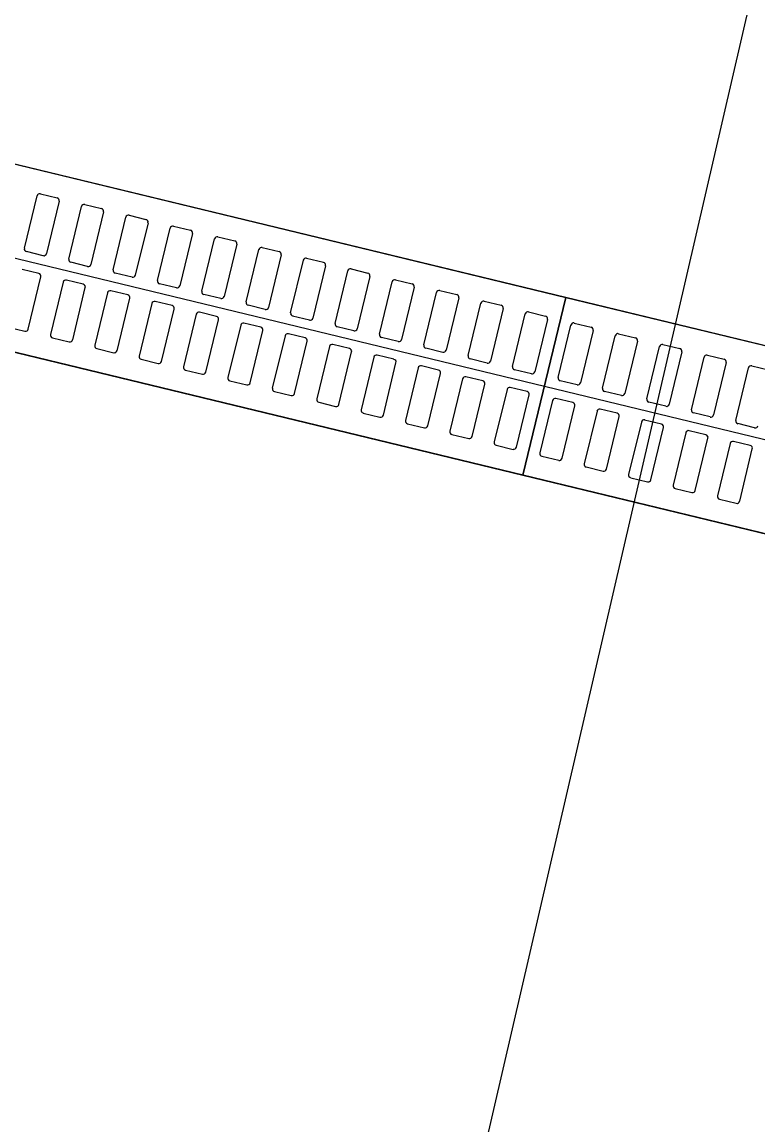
# Model space of a CAD drawing. Extents: x -7483133 to -743169, y -11317770 to -1127091.
# Drawn here: x -747595.445 to -747594.64, y -1131709.113 to -1131707.907 of the extents above; entities that cross this region are included whole.
import ezdxf

# ---------------------------------------------------------------- set-up
doc = ezdxf.new("R2010")
doc.units = 0
for name, color, linetype in [('bublina_fialová_čára_tenká', 7, 'Continuous'), ('KOMUNIKACE_UPRAVA', 7, 'Continuous'), ('ODVODNENI', 7, 'Continuous'), ('TRATIVOD', 7, 'Continuous')]:
    doc.layers.add(name, color=color, linetype=linetype)

msp = doc.modelspace()

# ---------------------------------------------------------------- linework, layer by layer
at = {"layer": 'bublina_fialová_čára_tenká'}
msp.add_line((-747611.3798, -1131780.1636), (-747594.1662, -1131705.8017), dxfattribs=at)
at = {"layer": 'KOMUNIKACE_UPRAVA'}
msp.add_line((-747596.3583, -1131707.8434), (-747592.4278, -1131708.7945), dxfattribs=at)
msp.add_lwpolyline([(-747596.3583, -1131707.8434), (-747596.2796, -1131706.9697), (-747592.3491, -1131707.9208), (-747592.4278, -1131708.7945)], close=True, dxfattribs=at)
for points in [[(-747592.4459, -1131708.9959), (-747596.3764, -1131708.0447), (-747596.8838, -1131713.6747), (-747596.9433, -1131714.6734), (-747593.0433, -1131715.0249), (-747592.9, -1131714.0337), (-747592.4459, -1131708.9959)], [(-747596.3764, -1131708.0447), (-747596.8838, -1131713.6747), (-747596.3764, -1131708.0447), (-747592.4459, -1131708.9959), (-747592.9, -1131714.0337), (-747593.0433, -1131715.0249), (-747596.9433, -1131714.6734), (-747596.8838, -1131713.6747)]]:
    msp.add_lwpolyline(points, dxfattribs=at)
at = {"layer": 'ODVODNENI'}
for p, q in [((-747595.8221, -1131707.9731), (-747594.8501, -1131708.2083)), ((-747594.8972, -1131708.4027), (-747594.8501, -1131708.2083)), ((-747594.8501, -1131708.2083), (-747594.8972, -1131708.4027)), ((-747594.8501, -1131708.2083), (-747593.8782, -1131708.4435))]:
    msp.add_line(p, q, dxfattribs=at)
for points in [[(-747595.8691, -1131708.1675), (-747594.8972, -1131708.4027), (-747594.8501, -1131708.2083), (-747595.8221, -1131707.9731)], [(-747594.8972, -1131708.4027), (-747593.9252, -1131708.6379), (-747593.8782, -1131708.4435), (-747594.8501, -1131708.2083)]]:
    msp.add_lwpolyline(points, close=True, dxfattribs=at)
for points in [[(-747595.4421, -1131708.1546), (-747595.4283, -1131708.0972)], [(-747595.4246, -1131708.095), (-747595.4062, -1131708.0995)], [(-747595.404, -1131708.1031), (-747595.4179, -1131708.1604)], [(-747595.3936, -1131708.1663), (-747595.3797, -1131708.109)], [(-747595.3761, -1131708.1068), (-747595.3577, -1131708.1112)], [(-747595.3555, -1131708.1148), (-747595.3693, -1131708.1722)], [(-747595.3451, -1131708.1781), (-747595.3312, -1131708.1207)], [(-747595.3276, -1131708.1185), (-747595.3092, -1131708.123)], [(-747595.3069, -1131708.1266), (-747595.3208, -1131708.1839)], [(-747595.2966, -1131708.1898), (-747595.2827, -1131708.1325)], [(-747595.2791, -1131708.1303), (-747595.2606, -1131708.1347)], [(-747595.2584, -1131708.1383), (-747595.2723, -1131708.1957)], [(-747595.248, -1131708.2016), (-747595.2341, -1131708.1442)], [(-747595.2305, -1131708.142), (-747595.2121, -1131708.1465)], [(-747595.2099, -1131708.1501), (-747595.2238, -1131708.2074)], [(-747595.182, -1131708.1537), (-747595.1636, -1131708.1582)], [(-747595.4215, -1131708.1627), (-747595.4399, -1131708.1582)], [(-747595.1995, -1131708.2133), (-747595.1856, -1131708.156)], [(-747595.1614, -1131708.1618), (-747595.1752, -1131708.2192)], [(-747595.1335, -1131708.1655), (-747595.115, -1131708.1699)], [(-747595.4262, -1131708.1821), (-747595.4446, -1131708.1776)], [(-747595.373, -1131708.1744), (-747595.3914, -1131708.1699)], [(-747595.151, -1131708.225), (-747595.1371, -1131708.1677)], [(-747595.1128, -1131708.1736), (-747595.1267, -1131708.2309)], [(-747595.0849, -1131708.1772), (-747595.0665, -1131708.1817)], [(-747595.4379, -1131708.2431), (-747595.424, -1131708.1857)], [(-747595.3777, -1131708.1938), (-747595.3961, -1131708.1894)], [(-747595.3244, -1131708.1861), (-747595.3429, -1131708.1817)], [(-747595.1024, -1131708.2368), (-747595.0886, -1131708.1794)], [(-747595.0643, -1131708.1853), (-747595.0782, -1131708.2427)], [(-747595.0364, -1131708.189), (-747595.018, -1131708.1934)], [(-747595.3997, -1131708.1916), (-747595.4136, -1131708.2489)], [(-747595.3893, -1131708.2548), (-747595.3755, -1131708.1975)], [(-747595.3291, -1131708.2056), (-747595.3476, -1131708.2011)], [(-747595.2759, -1131708.1979), (-747595.2943, -1131708.1934)], [(-747595.0539, -1131708.2485), (-747595.04, -1131708.1912)], [(-747595.0158, -1131708.1971), (-747595.0296, -1131708.2544)], [(-747594.9879, -1131708.2007), (-747594.9694, -1131708.2052)], [(-747595.3512, -1131708.2033), (-747595.3651, -1131708.2607)], [(-747595.3408, -1131708.2666), (-747595.3269, -1131708.2092)], [(-747595.2806, -1131708.2173), (-747595.299, -1131708.2129)], [(-747595.2274, -1131708.2096), (-747595.2458, -1131708.2052)], [(-747595.0054, -1131708.2603), (-747594.9915, -1131708.2029)], [(-747594.9672, -1131708.2088), (-747594.9811, -1131708.2661)], [(-747594.9393, -1131708.2125), (-747594.9209, -1131708.2169)], [(-747595.3027, -1131708.2151), (-747595.3165, -1131708.2724)], [(-747595.2923, -1131708.2783), (-747595.2784, -1131708.221)], [(-747595.2321, -1131708.2291), (-747595.2505, -1131708.2246)], [(-747595.1788, -1131708.2214), (-747595.1973, -1131708.2169)], [(-747594.9568, -1131708.272), (-747594.943, -1131708.2147)], [(-747594.9187, -1131708.2205), (-747594.9326, -1131708.2779)], [(-747594.8908, -1131708.2242), (-747594.8724, -1131708.2287)], [(-747595.2541, -1131708.2268), (-747595.268, -1131708.2842)], [(-747595.2438, -1131708.29), (-747595.2299, -1131708.2327)], [(-747595.1836, -1131708.2408), (-747595.202, -1131708.2364)], [(-747595.1303, -1131708.2331), (-747595.1488, -1131708.2287)], [(-747594.9083, -1131708.2838), (-747594.8944, -1131708.2264)], [(-747594.8702, -1131708.2323), (-747594.884, -1131708.2896)], [(-747594.8409, -1131708.2363), (-747594.8225, -1131708.2407)], [(-747595.4599, -1131708.2408), (-747595.4415, -1131708.2453)], [(-747595.2056, -1131708.2386), (-747595.2195, -1131708.2959)], [(-747595.1952, -1131708.3018), (-747595.1813, -1131708.2444)], [(-747595.1571, -1131708.2503), (-747595.171, -1131708.3077)], [(-747595.135, -1131708.2526), (-747595.1535, -1131708.2481)], [(-747595.0818, -1131708.2449), (-747595.1002, -1131708.2404)], [(-747594.8584, -1131708.2958), (-747594.8446, -1131708.2385)], [(-747594.8203, -1131708.2444), (-747594.8342, -1131708.3017)], [(-747594.8099, -1131708.3076), (-747594.796, -1131708.2502)], [(-747594.7924, -1131708.248), (-747594.774, -1131708.2525)], [(-747595.4114, -1131708.2526), (-747595.393, -1131708.257)], [(-747595.1467, -1131708.3135), (-747595.1328, -1131708.2562)], [(-747595.1085, -1131708.2621), (-747595.1224, -1131708.3194)], [(-747595.0865, -1131708.2643), (-747595.1049, -1131708.2598)], [(-747595.0333, -1131708.2566), (-747595.0517, -1131708.2521)], [(-747594.7718, -1131708.2561), (-747594.7856, -1131708.3134)], [(-747594.7614, -1131708.3193), (-747594.7475, -1131708.262)], [(-747594.7439, -1131708.2598), (-747594.7254, -1131708.2642)], [(-747595.3629, -1131708.2643), (-747595.3444, -1131708.2688)], [(-747595.0982, -1131708.3253), (-747595.0843, -1131708.2679)], [(-747595.06, -1131708.2738), (-747595.0739, -1131708.3311)], [(-747595.038, -1131708.276), (-747595.0564, -1131708.2716)], [(-747594.9847, -1131708.2684), (-747595.0032, -1131708.2639)], [(-747594.7232, -1131708.2678), (-747594.7371, -1131708.3252)], [(-747594.7128, -1131708.3311), (-747594.699, -1131708.2737)], [(-747594.6953, -1131708.2715), (-747594.6769, -1131708.276)], [(-747595.3143, -1131708.276), (-747595.2959, -1131708.2805)], [(-747595.0496, -1131708.337), (-747595.0358, -1131708.2797)], [(-747595.0115, -1131708.2855), (-747595.0254, -1131708.3429)], [(-747594.9894, -1131708.2878), (-747595.0079, -1131708.2833)], [(-747594.9362, -1131708.2801), (-747594.9546, -1131708.2756)], [(-747594.6747, -1131708.2796), (-747594.6886, -1131708.3369)], [(-747594.6643, -1131708.3428), (-747594.6504, -1131708.2855)], [(-747594.6468, -1131708.2833), (-747594.6284, -1131708.2877)], [(-747595.2658, -1131708.2878), (-747595.2474, -1131708.2922)], [(-747595.0011, -1131708.3488), (-747594.9872, -1131708.2914)], [(-747594.963, -1131708.2973), (-747594.9768, -1131708.3546)], [(-747594.9409, -1131708.2995), (-747594.9593, -1131708.2951)], [(-747594.8877, -1131708.2918), (-747594.9061, -1131708.2874)], [(-747595.2173, -1131708.2995), (-747595.1988, -1131708.304)], [(-747594.9526, -1131708.3605), (-747594.9387, -1131708.3032)], [(-747594.9144, -1131708.309), (-747594.9283, -1131708.3664)], [(-747594.8924, -1131708.3113), (-747594.9108, -1131708.3068)], [(-747594.8378, -1131708.3039), (-747594.8562, -1131708.2995)], [(-747595.1687, -1131708.3113), (-747595.1503, -1131708.3157)], [(-747594.904, -1131708.3722), (-747594.8902, -1131708.3149)], [(-747594.8646, -1131708.3211), (-747594.8784, -1131708.3784)], [(-747594.8425, -1131708.3234), (-747594.8609, -1131708.3189)], [(-747594.7893, -1131708.3157), (-747594.8077, -1131708.3112)], [(-747595.1202, -1131708.323), (-747595.1018, -1131708.3275)], [(-747595.0717, -1131708.3348), (-747595.0533, -1131708.3392)], [(-747594.8542, -1131708.3843), (-747594.8403, -1131708.327)], [(-747594.816, -1131708.3328), (-747594.8299, -1131708.3902)], [(-747594.794, -1131708.3351), (-747594.8124, -1131708.3306)], [(-747594.7407, -1131708.3274), (-747594.7592, -1131708.3229)], [(-747594.6922, -1131708.3391), (-747594.7106, -1131708.3347)], [(-747595.0232, -1131708.3465), (-747595.0047, -1131708.351)], [(-747594.8056, -1131708.3961), (-747594.7918, -1131708.3387)], [(-747594.7675, -1131708.3446), (-747594.7814, -1131708.4019)], [(-747594.7454, -1131708.3468), (-747594.7639, -1131708.3424)], [(-747594.6437, -1131708.3509), (-747594.6621, -1131708.3464)], [(-747594.9746, -1131708.3583), (-747594.9562, -1131708.3627)], [(-747594.7571, -1131708.4078), (-747594.7432, -1131708.3505)], [(-747594.719, -1131708.3563), (-747594.7328, -1131708.4137)], [(-747594.6969, -1131708.3586), (-747594.7153, -1131708.3541)], [(-747594.9261, -1131708.37), (-747594.9077, -1131708.3745)], [(-747594.7086, -1131708.4195), (-747594.6947, -1131708.3622)], [(-747594.6704, -1131708.3681), (-747594.6843, -1131708.4254)], [(-747594.6484, -1131708.3703), (-747594.6668, -1131708.3659)], [(-747594.8762, -1131708.3821), (-747594.8578, -1131708.3865)], [(-747594.66, -1131708.4313), (-747594.6462, -1131708.3739)], [(-747594.8277, -1131708.3938), (-747594.8093, -1131708.3983)], [(-747594.7792, -1131708.4056), (-747594.7607, -1131708.41)], [(-747594.7306, -1131708.4173), (-747594.7122, -1131708.4218)], [(-747594.6821, -1131708.429), (-747594.6637, -1131708.4335)]]:
    msp.add_lwpolyline(points, dxfattribs=at)
for centre, start, end in [((-747595.4253, -1131708.0979), 76.3961, 166.3961), ((-747595.4069, -1131708.1024), 346.3961, 76.3961), ((-747595.3768, -1131708.1097), 76.3961, 166.3961), ((-747595.3584, -1131708.1141), 346.3961, 76.3961), ((-747595.3283, -1131708.1214), 76.3961, 166.3961), ((-747595.3099, -1131708.1259), 346.3961, 76.3961), ((-747595.2798, -1131708.1332), 76.3961, 166.3961), ((-747595.2613, -1131708.1376), 346.3961, 76.3961), ((-747595.2312, -1131708.1449), 76.3961, 166.3961), ((-747595.2128, -1131708.1494), 346.3961, 76.3961), ((-747595.1827, -1131708.1567), 76.3961, 166.3961), ((-747595.4392, -1131708.1553), 166.3961, 256.3961), ((-747595.4208, -1131708.1597), 256.3961, 346.3961), ((-747595.1643, -1131708.1611), 346.3961, 76.3961), ((-747595.1342, -1131708.1684), 76.3961, 166.3961), ((-747595.3907, -1131708.167), 166.3961, 256.3961), ((-747595.3723, -1131708.1715), 256.3961, 346.3961), ((-747595.1157, -1131708.1729), 346.3961, 76.3961), ((-747595.0856, -1131708.1801), 76.3961, 166.3961), ((-747595.4269, -1131708.185), 346.3961, 76.3961), ((-747595.3968, -1131708.1923), 76.3961, 166.3961), ((-747595.3422, -1131708.1788), 166.3961, 256.3961), ((-747595.3237, -1131708.1832), 256.3961, 346.3961), ((-747595.2936, -1131708.1905), 166.3961, 256.3961), ((-747595.0672, -1131708.1846), 346.3961, 76.3961), ((-747595.0371, -1131708.1919), 76.3961, 166.3961), ((-747595.3784, -1131708.1968), 346.3961, 76.3961), ((-747595.3483, -1131708.204), 76.3961, 166.3961), ((-747595.2752, -1131708.195), 256.3961, 346.3961), ((-747595.2451, -1131708.2023), 166.3961, 256.3961), ((-747595.0187, -1131708.1963), 346.3961, 76.3961), ((-747594.9886, -1131708.2036), 76.3961, 166.3961), ((-747595.3298, -1131708.2085), 346.3961, 76.3961), ((-747595.2998, -1131708.2158), 76.3961, 166.3961), ((-747595.2267, -1131708.2067), 256.3961, 346.3961), ((-747595.1966, -1131708.214), 166.3961, 256.3961), ((-747594.9701, -1131708.2081), 346.3961, 76.3961), ((-747594.94, -1131708.2154), 76.3961, 166.3961), ((-747595.2813, -1131708.2202), 346.3961, 76.3961), ((-747595.2512, -1131708.2275), 76.3961, 166.3961), ((-747595.1781, -1131708.2185), 256.3961, 346.3961), ((-747595.148, -1131708.2257), 166.3961, 256.3961), ((-747594.9216, -1131708.2198), 346.3961, 76.3961), ((-747594.8915, -1131708.2271), 76.3961, 166.3961), ((-747595.2328, -1131708.232), 346.3961, 76.3961), ((-747595.2027, -1131708.2393), 76.3961, 166.3961), ((-747595.1296, -1131708.2302), 256.3961, 346.3961), ((-747595.0995, -1131708.2375), 166.3961, 256.3961), ((-747594.8731, -1131708.2316), 346.3961, 76.3961), ((-747594.8416, -1131708.2392), 76.3961, 166.3961), ((-747595.4408, -1131708.2424), 256.3961, 346.3961), ((-747595.4107, -1131708.2496), 166.3961, 256.3961), ((-747595.1843, -1131708.2437), 346.3961, 76.3961), ((-747595.1542, -1131708.251), 76.3961, 166.3961), ((-747595.0811, -1131708.242), 256.3961, 346.3961), ((-747595.051, -1131708.2492), 166.3961, 256.3961), ((-747594.8232, -1131708.2437), 346.3961, 76.3961), ((-747594.7931, -1131708.2509), 76.3961, 166.3961), ((-747595.3923, -1131708.2541), 256.3961, 346.3961), ((-747595.3622, -1131708.2614), 166.3961, 256.3961), ((-747595.1357, -1131708.2555), 346.3961, 76.3961), ((-747595.1056, -1131708.2628), 76.3961, 166.3961), ((-747595.0326, -1131708.2537), 256.3961, 346.3961), ((-747595.0025, -1131708.261), 166.3961, 256.3961), ((-747594.7747, -1131708.2554), 346.3961, 76.3961), ((-747594.7446, -1131708.2627), 76.3961, 166.3961), ((-747595.3437, -1131708.2658), 256.3961, 346.3961), ((-747595.3136, -1131708.2731), 166.3961, 256.3961), ((-747595.0872, -1131708.2672), 346.3961, 76.3961), ((-747595.0571, -1131708.2745), 76.3961, 166.3961), ((-747594.984, -1131708.2654), 256.3961, 346.3961), ((-747594.9539, -1131708.2727), 166.3961, 256.3961), ((-747594.7262, -1131708.2671), 346.3961, 76.3961), ((-747594.6961, -1131708.2744), 76.3961, 166.3961), ((-747595.2952, -1131708.2776), 256.3961, 346.3961), ((-747595.2651, -1131708.2849), 166.3961, 256.3961), ((-747595.0387, -1131708.279), 346.3961, 76.3961), ((-747595.0086, -1131708.2862), 76.3961, 166.3961), ((-747594.9355, -1131708.2772), 256.3961, 346.3961), ((-747594.9054, -1131708.2845), 166.3961, 256.3961), ((-747594.6776, -1131708.2789), 346.3961, 76.3961), ((-747594.6475, -1131708.2862), 76.3961, 166.3961), ((-747595.2467, -1131708.2893), 256.3961, 346.3961), ((-747595.2166, -1131708.2966), 166.3961, 256.3961), ((-747594.9901, -1131708.2907), 346.3961, 76.3961), ((-747594.96, -1131708.298), 76.3961, 166.3961), ((-747594.887, -1131708.2889), 256.3961, 346.3961), ((-747594.8555, -1131708.2965), 166.3961, 256.3961), ((-747595.1981, -1131708.3011), 256.3961, 346.3961), ((-747595.168, -1131708.3084), 166.3961, 256.3961), ((-747594.9416, -1131708.3025), 346.3961, 76.3961), ((-747594.9115, -1131708.3097), 76.3961, 166.3961), ((-747594.8371, -1131708.301), 256.3961, 346.3961), ((-747594.807, -1131708.3083), 166.3961, 256.3961), ((-747595.1496, -1131708.3128), 256.3961, 346.3961), ((-747595.1195, -1131708.3201), 166.3961, 256.3961), ((-747594.8931, -1131708.3142), 346.3961, 76.3961), ((-747594.8616, -1131708.3218), 76.3961, 166.3961), ((-747594.7886, -1131708.3127), 256.3961, 346.3961), ((-747594.7585, -1131708.32), 166.3961, 256.3961), ((-747595.1011, -1131708.3246), 256.3961, 346.3961), ((-747595.071, -1131708.3318), 166.3961, 256.3961), ((-747594.8432, -1131708.3263), 346.3961, 76.3961), ((-747594.8131, -1131708.3336), 76.3961, 166.3961), ((-747594.74, -1131708.3245), 256.3961, 346.3961), ((-747594.7099, -1131708.3318), 166.3961, 256.3961), ((-747595.0525, -1131708.3363), 256.3961, 346.3961), ((-747595.0224, -1131708.3436), 166.3961, 256.3961), ((-747594.7947, -1131708.338), 346.3961, 76.3961), ((-747594.7646, -1131708.3453), 76.3961, 166.3961), ((-747594.7461, -1131708.3498), 346.3961, 76.3961), ((-747594.6915, -1131708.3362), 256.3961, 346.3961), ((-747594.6614, -1131708.3435), 166.3961, 256.3961), ((-747595.004, -1131708.3481), 256.3961, 346.3961), ((-747594.9739, -1131708.3553), 166.3961, 256.3961), ((-747594.716, -1131708.357), 76.3961, 166.3961), ((-747594.6976, -1131708.3615), 346.3961, 76.3961), ((-747594.643, -1131708.348), 256.3961, 346.3961), ((-747594.9555, -1131708.3598), 256.3961, 346.3961), ((-747594.9254, -1131708.3671), 166.3961, 256.3961), ((-747594.6675, -1131708.3688), 76.3961, 166.3961), ((-747594.6491, -1131708.3732), 346.3961, 76.3961), ((-747594.907, -1131708.3715), 256.3961, 346.3961), ((-747594.8755, -1131708.3792), 166.3961, 256.3961), ((-747594.8571, -1131708.3836), 256.3961, 346.3961), ((-747594.827, -1131708.3909), 166.3961, 256.3961), ((-747594.8086, -1131708.3954), 256.3961, 346.3961), ((-747594.7785, -1131708.4026), 166.3961, 256.3961), ((-747594.76, -1131708.4071), 256.3961, 346.3961), ((-747594.7299, -1131708.4144), 166.3961, 256.3961), ((-747594.7115, -1131708.4188), 256.3961, 346.3961), ((-747594.6814, -1131708.4261), 166.3961, 256.3961), ((-747594.663, -1131708.4306), 256.3961, 346.3961)]:
    msp.add_arc(centre, 0.003, start, end, dxfattribs=at)
at = {"layer": 'TRATIVOD'}
msp.add_lwpolyline([(-747602.1242, -1131706.5509), (-747591.4718, -1131709.1288), (-747579.5751, -1131712.0077), (-747571.7849, -1131715.2875)], dxfattribs=at)

doc.saveas('drawing.dxf')
